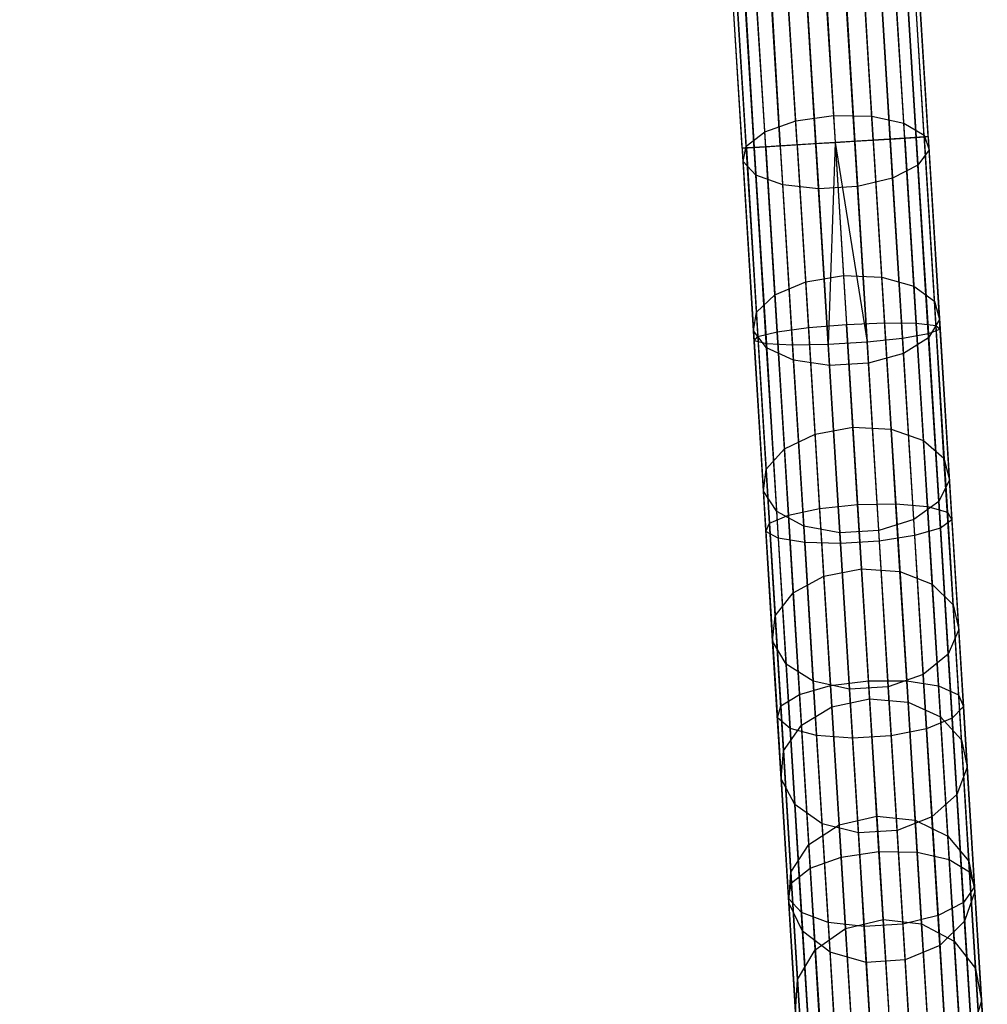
# Model space of a CAD drawing. Extents: x -189 to 189, y -189 to 189.
# Tile 314 of 591: x 2 to 12, y -177 to -167. Entities that reach past the tile are written whole.
import ezdxf

# ---------------------------------------------------------------- set-up
doc = ezdxf.new("R2010")
doc.units = 0
doc.header["$LTSCALE"] = 25.4
doc.layers.get('0').update_dxf_attribs({"linetype": 'CONTINUOUS'})

# ---------------------------------------------------------------- blocks, each defined once
blk = doc.blocks.new('CAMELEON-KENAI-C-12244_STL')
at = {"color": 0}
for p, q in [((10.61, -168.155, -8.522), (2.9, -43.151, -8.522)), ((10.61, -168.155, -8.522), (2.9, -43.151, -8.522)), ((2.9, -43.151, -10.478), (10.809, -168.143, -10.414)), ((2.9, -43.151, -10.478), (10.809, -168.143, -10.414)), ((3.099, -43.139, -8.586), (10.61, -168.155, -8.522)), ((3.099, -43.139, -8.586), (10.61, -168.155, -8.522)), ((10.809, -168.143, -10.414), (3.099, -43.139, -10.414)), ((10.809, -168.143, -10.414), (3.099, -43.139, -10.414)), ((3.279, -43.128, -8.691), (10.989, -168.132, -8.691)), ((3.279, -43.128, -8.691), (10.989, -168.132, -8.691)), ((3.279, -43.128, -8.691), (10.61, -168.155, -8.522)), ((3.279, -43.128, -8.691), (10.61, -168.155, -8.522)), ((11.145, -168.122, -10.169), (3.279, -43.128, -10.309)), ((11.145, -168.122, -10.169), (3.279, -43.128, -10.309)), ((10.809, -168.143, -10.414), (3.279, -43.128, -10.309)), ((10.809, -168.143, -10.414), (3.279, -43.128, -10.309)), ((3.435, -43.118, -8.831), (11.267, -168.115, -9)), ((3.435, -43.118, -8.831), (11.267, -168.115, -9)), ((3.435, -43.118, -8.831), (10.989, -168.132, -8.691)), ((3.435, -43.118, -8.831), (10.989, -168.132, -8.691)), ((11.352, -168.109, -9.809), (3.435, -43.118, -10.169)), ((11.352, -168.109, -9.809), (3.435, -43.118, -10.169)), ((11.145, -168.122, -10.169), (3.435, -43.118, -10.169)), ((11.145, -168.122, -10.169), (3.435, -43.118, -10.169)), ((3.557, -43.111, -9), (11.267, -168.115, -9)), ((3.557, -43.111, -9), (11.267, -168.115, -9)), ((11.352, -168.109, -9.809), (3.557, -43.111, -10)), ((11.352, -168.109, -9.809), (3.557, -43.111, -10)), ((11.267, -168.115, -9), (3.642, -43.105, -9.191)), ((11.267, -168.115, -9), (3.642, -43.105, -9.191)), ((11.395, -168.107, -9.395), (3.642, -43.105, -9.809)), ((11.395, -168.107, -9.395), (3.642, -43.105, -9.809)), ((11.352, -168.109, -9.809), (3.642, -43.105, -9.809)), ((11.352, -168.109, -9.809), (3.642, -43.105, -9.809)), ((11.395, -168.107, -9.395), (3.685, -43.103, -9.395)), ((11.395, -168.107, -9.395), (3.685, -43.103, -9.605)), ((11.267, -168.115, -9), (3.685, -43.103, -9.395)), ((11.267, -168.115, -9), (3.685, -43.103, -9.395)), ((11.395, -168.107, -9.395), (3.685, -43.103, -9.395)), ((11.395, -168.107, -9.395), (3.685, -43.103, -9.605)), ((9.454, -168.227, -9.809), (1.7, -43.225, -9.605)), ((9.454, -168.227, -9.809), (1.7, -43.225, -9.395)), ((9.454, -168.227, -9.809), (1.7, -43.225, -9.605)), ((9.454, -168.227, -9.809), (1.7, -43.225, -9.395)), ((9.41, -168.229, -9.395), (1.7, -43.225, -9.395)), ((9.41, -168.229, -9.395), (1.7, -43.225, -9.395)), ((9.661, -168.214, -10.169), (1.744, -43.222, -9.809)), ((9.661, -168.214, -10.169), (1.744, -43.222, -9.809)), ((9.454, -168.227, -9.809), (1.744, -43.222, -9.809)), ((9.454, -168.227, -9.809), (1.744, -43.222, -9.809)), ((9.41, -168.229, -9.395), (1.744, -43.222, -9.191)), ((9.41, -168.229, -9.395), (1.744, -43.222, -9.191)), ((9.538, -168.221, -9), (1.744, -43.222, -9.191)), ((9.538, -168.221, -9), (1.744, -43.222, -9.191)), ((9.661, -168.214, -10.169), (1.828, -43.217, -10)), ((9.661, -168.214, -10.169), (1.828, -43.217, -10)), ((9.538, -168.221, -9), (1.828, -43.217, -9)), ((9.538, -168.221, -9), (1.828, -43.217, -9)), ((9.997, -168.193, -10.414), (1.951, -43.21, -10.169)), ((9.997, -168.193, -10.414), (1.951, -43.21, -10.169)), ((9.661, -168.214, -10.169), (1.951, -43.21, -10.169)), ((9.661, -168.214, -10.169), (1.951, -43.21, -10.169)), ((1.951, -43.21, -8.831), (9.538, -168.221, -9)), ((1.951, -43.21, -8.831), (9.538, -168.221, -9)), ((9.997, -168.193, -10.414), (2.106, -43.2, -10.309)), ((9.997, -168.193, -10.414), (2.106, -43.2, -10.309)), ((9.816, -168.204, -8.691), (2.106, -43.2, -8.691)), ((2.106, -43.2, -8.691), (9.538, -168.221, -9)), ((2.106, -43.2, -8.691), (9.538, -168.221, -9)), ((9.816, -168.204, -8.691), (2.106, -43.2, -8.691)), ((9.997, -168.193, -10.414), (2.287, -43.189, -10.414)), ((2.287, -43.189, -10.414), (10.403, -168.168, -10.5)), ((9.997, -168.193, -10.414), (2.287, -43.189, -10.414)), ((2.287, -43.189, -8.586), (9.816, -168.204, -8.691)), ((2.287, -43.189, -8.586), (9.816, -168.204, -8.691)), ((2.287, -43.189, -10.414), (10.403, -168.168, -10.5)), ((2.485, -43.177, -8.522), (10.195, -168.181, -8.522)), ((2.485, -43.177, -8.522), (10.195, -168.181, -8.522)), ((2.485, -43.177, -8.522), (9.816, -168.204, -8.691)), ((2.485, -43.177, -8.522), (9.816, -168.204, -8.691)), ((2.485, -43.177, -10.478), (10.403, -168.168, -10.5)), ((2.485, -43.177, -10.478), (10.403, -168.168, -10.5)), ((2.693, -43.164, -8.5), (10.403, -168.168, -8.5)), ((2.693, -43.164, -8.5), (10.403, -168.168, -8.5)), ((2.693, -43.164, -10.5), (10.403, -168.168, -10.5)), ((2.693, -43.164, -10.5), (10.403, -168.168, -10.5)), ((2.693, -43.164, -10.5), (10.809, -168.143, -10.414)), ((2.693, -43.164, -10.5), (10.809, -168.143, -10.414)), ((10.275, -166.098, -157.65), (10.385, -167.88, -156.998)), ((10.275, -166.098, -157.65), (10.385, -167.88, -156.998)), ((10.793, -167.889, -157.078), (10.683, -166.099, -157.733)), ((10.793, -167.889, -157.078), (10.683, -166.099, -157.733)), ((9.981, -167.939, -157.078), (9.871, -166.149, -157.733)), ((9.981, -167.939, -157.078), (9.871, -166.149, -157.733)), ((11.135, -167.963, -157.303), (11.023, -166.15, -157.966)), ((11.135, -167.963, -157.303), (11.023, -166.15, -157.966)), ((9.651, -168.055, -157.303), (9.539, -166.242, -157.966)), ((9.651, -168.055, -157.303), (9.539, -166.242, -157.966)), ((11.351, -168.09, -157.635), (11.237, -166.244, -158.31)), ((11.351, -168.09, -157.635), (11.237, -166.244, -158.31)), ((9.452, -168.207, -157.635), (9.338, -166.361, -158.31)), ((9.452, -168.207, -157.635), (9.338, -166.361, -158.31)), ((11.404, -168.249, -158.015), (11.288, -166.363, -158.705)), ((11.404, -168.249, -158.015), (11.288, -166.363, -158.705)), ((9.419, -168.371, -158.015), (9.303, -166.486, -158.705)), ((9.419, -168.371, -158.015), (9.303, -166.486, -158.705)), ((11.285, -168.41, -158.38), (11.167, -166.488, -159.083)), ((11.285, -168.41, -158.38), (11.167, -166.488, -159.083)), ((9.557, -168.517, -158.38), (9.438, -166.595, -159.083)), ((9.557, -168.517, -158.38), (9.438, -166.595, -159.083)), ((11.015, -168.548, -158.664), (10.895, -166.596, -159.378)), ((11.015, -168.548, -158.664), (10.895, -166.596, -159.378)), ((9.842, -168.62, -158.664), (9.721, -166.669, -159.378)), ((9.842, -168.62, -158.664), (9.721, -166.669, -159.378)), ((10.225, -168.662, -158.82), (10.104, -166.695, -159.54)), ((10.225, -168.662, -158.82), (10.104, -166.695, -159.54)), ((10.64, -168.637, -158.82), (10.519, -166.67, -159.54)), ((10.64, -168.637, -158.82), (10.519, -166.67, -159.54)), ((9.981, -167.939, -157.078), (10.385, -167.88, -156.998)), ((9.981, -167.939, -157.078), (10.385, -167.88, -156.998)), ((10.385, -167.88, -156.998), (10.793, -167.889, -157.078)), ((10.385, -167.88, -156.998), (10.49, -169.588, -156.171)), ((10.385, -167.88, -156.998), (10.793, -167.889, -157.078)), ((10.385, -167.88, -156.998), (10.49, -169.588, -156.171)), ((10.793, -167.889, -157.078), (11.135, -167.963, -157.303)), ((10.899, -169.604, -156.247), (10.793, -167.889, -157.078)), ((10.899, -169.604, -156.247), (10.793, -167.889, -157.078)), ((10.793, -167.889, -157.078), (11.135, -167.963, -157.303)), ((9.651, -168.055, -157.303), (9.981, -167.939, -157.078)), ((9.651, -168.055, -157.303), (9.981, -167.939, -157.078)), ((10.087, -169.654, -156.247), (9.981, -167.939, -157.078)), ((10.087, -169.654, -156.247), (9.981, -167.939, -157.078)), ((11.135, -167.963, -157.303), (11.351, -168.09, -157.635)), ((11.242, -169.701, -156.461), (11.135, -167.963, -157.303)), ((11.242, -169.701, -156.461), (11.135, -167.963, -157.303)), ((11.135, -167.963, -157.303), (11.351, -168.09, -157.635)), ((9.452, -168.207, -157.635), (9.651, -168.055, -157.303)), ((9.452, -168.207, -157.635), (9.651, -168.055, -157.303)), ((9.758, -169.792, -156.461), (9.651, -168.055, -157.303)), ((9.758, -169.792, -156.461), (9.651, -168.055, -157.303)), ((11.267, -168.115, -9), (11.395, -168.107, -9.395)), ((11.267, -168.115, -9), (11.395, -168.107, -9.395)), ((11.351, -168.09, -157.635), (11.404, -168.249, -158.015)), ((11.46, -169.86, -156.777), (11.351, -168.09, -157.635)), ((11.46, -169.86, -156.777), (11.351, -168.09, -157.635)), ((11.351, -168.09, -157.635), (11.404, -168.249, -158.015)), ((11.395, -168.107, -9.395), (11.352, -168.109, -9.809)), ((11.395, -168.107, -9.395), (11.352, -168.109, -9.809)), ((11.395, -168.107, -9.395), (11.522, -170.161, -9.501)), ((11.395, -168.107, -9.395), (11.522, -170.161, -9.501)), ((9.419, -168.371, -158.015), (9.452, -168.207, -157.635)), ((9.419, -168.371, -158.015), (9.452, -168.207, -157.635)), ((9.562, -169.977, -156.777), (9.452, -168.207, -157.635)), ((9.562, -169.977, -156.777), (9.452, -168.207, -157.635)), ((9.538, -168.221, -9), (9.816, -168.204, -8.691)), ((9.538, -168.221, -9), (9.816, -168.204, -8.691)), ((9.997, -168.193, -10.414), (9.661, -168.214, -10.169)), ((9.997, -168.193, -10.414), (9.661, -168.214, -10.169)), ((9.816, -168.204, -8.691), (10.195, -168.181, -8.522)), ((9.816, -168.204, -8.691), (10.195, -168.181, -8.522)), ((9.816, -168.204, -8.691), (9.947, -170.33, -8.8)), ((9.816, -168.204, -8.691), (9.947, -170.33, -8.8)), ((10.403, -168.168, -10.5), (9.997, -168.193, -10.414)), ((10.403, -168.168, -10.5), (9.997, -168.193, -10.414)), ((9.997, -168.193, -10.414), (10.117, -170.143, -10.514)), ((9.997, -168.193, -10.414), (10.117, -170.143, -10.514)), ((10.195, -168.181, -8.522), (10.403, -168.168, -8.5)), ((10.195, -168.181, -8.522), (10.403, -168.168, -8.5)), ((10.195, -168.181, -8.522), (10.327, -170.324, -8.632)), ((10.195, -168.181, -8.522), (10.327, -170.324, -8.632)), ((10.403, -168.168, -8.5), (10.327, -170.324, -8.632)), ((10.403, -168.168, -8.5), (10.327, -170.324, -8.632)), ((10.809, -168.143, -10.414), (10.403, -168.168, -10.5)), ((10.809, -168.143, -10.414), (10.403, -168.168, -10.5)), ((10.403, -168.168, -8.5), (10.61, -168.155, -8.522)), ((10.403, -168.168, -8.5), (10.61, -168.155, -8.522)), ((10.403, -168.168, -8.5), (10.742, -170.298, -8.632)), ((10.403, -168.168, -8.5), (10.742, -170.298, -8.632)), ((10.403, -168.168, -10.5), (10.523, -170.109, -10.6)), ((10.403, -168.168, -10.5), (10.523, -170.109, -10.6)), ((10.61, -168.155, -8.522), (10.989, -168.132, -8.691)), ((10.61, -168.155, -8.522), (10.989, -168.132, -8.691)), ((10.61, -168.155, -8.522), (10.742, -170.298, -8.632)), ((10.61, -168.155, -8.522), (10.742, -170.298, -8.632)), ((11.145, -168.122, -10.169), (10.809, -168.143, -10.414)), ((11.145, -168.122, -10.169), (10.809, -168.143, -10.414)), ((10.809, -168.143, -10.414), (10.929, -170.093, -10.514)), ((10.809, -168.143, -10.414), (10.929, -170.093, -10.514)), ((10.989, -168.132, -8.691), (11.267, -168.115, -9)), ((10.989, -168.132, -8.691), (11.267, -168.115, -9)), ((10.989, -168.132, -8.691), (11.121, -170.258, -8.8)), ((10.989, -168.132, -8.691), (11.121, -170.258, -8.8)), ((11.352, -168.109, -9.809), (11.145, -168.122, -10.169)), ((11.352, -168.109, -9.809), (11.145, -168.122, -10.169)), ((11.145, -168.122, -10.169), (11.266, -170.097, -10.271)), ((11.145, -168.122, -10.169), (11.266, -170.097, -10.271)), ((11.267, -168.115, -9), (11.396, -170.209, -9.108)), ((11.267, -168.115, -9), (11.396, -170.209, -9.108)), ((11.352, -168.109, -9.809), (11.476, -170.121, -9.912)), ((11.352, -168.109, -9.809), (11.476, -170.121, -9.912)), ((9.41, -168.229, -9.395), (9.538, -168.221, -9)), ((9.41, -168.229, -9.395), (9.538, -168.221, -9)), ((9.454, -168.227, -9.809), (9.41, -168.229, -9.395)), ((9.454, -168.227, -9.809), (9.41, -168.229, -9.395)), ((9.41, -168.229, -9.395), (9.537, -170.283, -9.501)), ((9.41, -168.229, -9.395), (9.537, -170.283, -9.501)), ((9.661, -168.214, -10.169), (9.454, -168.227, -9.809)), ((9.661, -168.214, -10.169), (9.454, -168.227, -9.809)), ((9.454, -168.227, -9.809), (9.578, -170.238, -9.912)), ((9.454, -168.227, -9.809), (9.578, -170.238, -9.912)), ((9.538, -168.221, -9), (9.668, -170.316, -9.108)), ((9.538, -168.221, -9), (9.668, -170.316, -9.108)), ((9.661, -168.214, -10.169), (9.783, -170.189, -10.271)), ((9.661, -168.214, -10.169), (9.783, -170.189, -10.271)), ((11.404, -168.249, -158.015), (11.285, -168.41, -158.38)), ((11.404, -168.249, -158.015), (11.285, -168.41, -158.38)), ((11.516, -170.056, -157.14), (11.404, -168.249, -158.015)), ((11.516, -170.056, -157.14), (11.404, -168.249, -158.015)), ((9.557, -168.517, -158.38), (9.419, -168.371, -158.015)), ((9.53, -170.178, -157.14), (9.419, -168.371, -158.015)), ((9.557, -168.517, -158.38), (9.419, -168.371, -158.015)), ((9.53, -170.178, -157.14), (9.419, -168.371, -158.015)), ((11.285, -168.41, -158.38), (11.015, -168.548, -158.664)), ((11.285, -168.41, -158.38), (11.015, -168.548, -158.664)), ((11.399, -170.253, -157.487), (11.285, -168.41, -158.38)), ((11.399, -170.253, -157.487), (11.285, -168.41, -158.38)), ((9.842, -168.62, -158.664), (9.557, -168.517, -158.38)), ((9.67, -170.359, -157.487), (9.557, -168.517, -158.38)), ((9.842, -168.62, -158.664), (9.557, -168.517, -158.38)), ((9.67, -170.359, -157.487), (9.557, -168.517, -158.38)), ((10.225, -168.662, -158.82), (9.842, -168.62, -158.664)), ((9.957, -170.49, -157.758), (9.842, -168.62, -158.664)), ((10.225, -168.662, -158.82), (9.842, -168.62, -158.664)), ((9.957, -170.49, -157.758), (9.842, -168.62, -158.664)), ((11.015, -168.548, -158.664), (10.64, -168.637, -158.82)), ((11.015, -168.548, -158.664), (10.64, -168.637, -158.82)), ((11.13, -170.418, -157.758), (11.015, -168.548, -158.664)), ((11.13, -170.418, -157.758), (11.015, -168.548, -158.664)), ((10.64, -168.637, -158.82), (10.225, -168.662, -158.82)), ((10.64, -168.637, -158.82), (10.225, -168.662, -158.82)), ((10.341, -170.548, -157.907), (10.225, -168.662, -158.82)), ((10.341, -170.548, -157.907), (10.225, -168.662, -158.82)), ((10.756, -170.522, -157.907), (10.64, -168.637, -158.82)), ((10.756, -170.522, -157.907), (10.64, -168.637, -158.82)), ((9.758, -169.792, -156.461), (10.087, -169.654, -156.247)), ((9.758, -169.792, -156.461), (10.087, -169.654, -156.247)), ((10.087, -169.654, -156.247), (10.49, -169.588, -156.171)), ((10.087, -169.654, -156.247), (10.49, -169.588, -156.171)), ((10.187, -171.278, -155.248), (10.087, -169.654, -156.247)), ((10.187, -171.278, -155.248), (10.087, -169.654, -156.247)), ((10.49, -169.588, -156.171), (10.899, -169.604, -156.247)), ((10.49, -169.588, -156.171), (10.59, -171.205, -155.177)), ((10.49, -169.588, -156.171), (10.899, -169.604, -156.247)), ((10.49, -169.588, -156.171), (10.59, -171.205, -155.177)), ((10.899, -169.604, -156.247), (11.242, -169.701, -156.461)), ((10.999, -171.228, -155.248), (10.899, -169.604, -156.247)), ((10.999, -171.228, -155.248), (10.899, -169.604, -156.247)), ((10.899, -169.604, -156.247), (11.242, -169.701, -156.461)), ((11.242, -169.701, -156.461), (11.46, -169.86, -156.777)), ((11.343, -171.346, -155.45), (11.242, -169.701, -156.461)), ((11.343, -171.346, -155.45), (11.242, -169.701, -156.461)), ((11.242, -169.701, -156.461), (11.46, -169.86, -156.777)), ((9.562, -169.977, -156.777), (9.758, -169.792, -156.461)), ((9.562, -169.977, -156.777), (9.758, -169.792, -156.461)), ((9.86, -171.437, -155.45), (9.758, -169.792, -156.461)), ((9.86, -171.437, -155.45), (9.758, -169.792, -156.461)), ((11.46, -169.86, -156.777), (11.516, -170.056, -157.14)), ((11.563, -171.536, -155.747), (11.46, -169.86, -156.777)), ((11.563, -171.536, -155.747), (11.46, -169.86, -156.777)), ((11.46, -169.86, -156.777), (11.516, -170.056, -157.14)), ((9.53, -170.178, -157.14), (9.562, -169.977, -156.777)), ((9.53, -170.178, -157.14), (9.562, -169.977, -156.777)), ((9.665, -171.653, -155.747), (9.562, -169.977, -156.777)), ((9.665, -171.653, -155.747), (9.562, -169.977, -156.777)), ((10.523, -170.109, -10.6), (10.929, -170.093, -10.514)), ((10.523, -170.109, -10.6), (10.929, -170.093, -10.514)), ((10.929, -170.093, -10.514), (11.048, -172.022, -10.814)), ((10.929, -170.093, -10.514), (11.048, -172.022, -10.814)), ((10.929, -170.093, -10.514), (11.266, -170.097, -10.271)), ((10.929, -170.093, -10.514), (11.266, -170.097, -10.271)), ((11.266, -170.097, -10.271), (11.387, -172.051, -10.574)), ((11.266, -170.097, -10.271), (11.387, -172.051, -10.574)), ((11.266, -170.097, -10.271), (11.476, -170.121, -9.912)), ((11.266, -170.097, -10.271), (11.476, -170.121, -9.912)), ((11.516, -170.056, -157.14), (11.399, -170.253, -157.487)), ((11.516, -170.056, -157.14), (11.399, -170.253, -157.487)), ((11.621, -171.766, -156.089), (11.516, -170.056, -157.14)), ((11.621, -171.766, -156.089), (11.516, -170.056, -157.14)), ((9.67, -170.359, -157.487), (9.53, -170.178, -157.14)), ((9.636, -171.889, -156.089), (9.53, -170.178, -157.14)), ((9.67, -170.359, -157.487), (9.53, -170.178, -157.14)), ((9.636, -171.889, -156.089), (9.53, -170.178, -157.14)), ((9.578, -170.238, -9.912), (9.783, -170.189, -10.271)), ((9.578, -170.238, -9.912), (9.783, -170.189, -10.271)), ((9.783, -170.189, -10.271), (10.117, -170.143, -10.514)), ((9.783, -170.189, -10.271), (10.117, -170.143, -10.514)), ((9.783, -170.189, -10.271), (9.903, -172.143, -10.574)), ((9.783, -170.189, -10.271), (9.903, -172.143, -10.574)), ((10.117, -170.143, -10.514), (10.523, -170.109, -10.6)), ((10.117, -170.143, -10.514), (10.523, -170.109, -10.6)), ((10.117, -170.143, -10.514), (10.236, -172.073, -10.814)), ((10.117, -170.143, -10.514), (10.236, -172.073, -10.814)), ((10.641, -172.03, -10.898), (10.523, -170.109, -10.6)), ((10.641, -172.03, -10.898), (10.523, -170.109, -10.6)), ((11.522, -170.161, -9.501), (11.396, -170.209, -9.108)), ((11.522, -170.161, -9.501), (11.396, -170.209, -9.108)), ((11.476, -170.121, -9.912), (11.599, -172.112, -10.222)), ((11.476, -170.121, -9.912), (11.599, -172.112, -10.222)), ((11.476, -170.121, -9.912), (11.522, -170.161, -9.501)), ((11.476, -170.121, -9.912), (11.522, -170.161, -9.501)), ((11.522, -170.161, -9.501), (11.647, -172.193, -9.817)), ((11.522, -170.161, -9.501), (11.647, -172.193, -9.817)), ((9.537, -170.283, -9.501), (9.578, -170.238, -9.912)), ((9.537, -170.283, -9.501), (9.578, -170.238, -9.912)), ((9.668, -170.316, -9.108), (9.537, -170.283, -9.501)), ((9.537, -170.283, -9.501), (9.662, -172.316, -9.817)), ((9.537, -170.283, -9.501), (9.662, -172.316, -9.817)), ((9.668, -170.316, -9.108), (9.537, -170.283, -9.501)), ((9.578, -170.238, -9.912), (9.7, -172.229, -10.222)), ((9.578, -170.238, -9.912), (9.7, -172.229, -10.222)), ((10.742, -170.298, -8.632), (10.327, -170.324, -8.632)), ((10.742, -170.298, -8.632), (10.327, -170.324, -8.632)), ((11.121, -170.258, -8.8), (10.742, -170.298, -8.632)), ((11.121, -170.258, -8.8), (10.742, -170.298, -8.632)), ((10.742, -170.298, -8.632), (10.873, -172.419, -8.961)), ((10.742, -170.298, -8.632), (10.873, -172.419, -8.961)), ((11.396, -170.209, -9.108), (11.121, -170.258, -8.8)), ((11.396, -170.209, -9.108), (11.121, -170.258, -8.8)), ((11.121, -170.258, -8.8), (11.25, -172.361, -9.127)), ((11.121, -170.258, -8.8), (11.25, -172.361, -9.127)), ((11.399, -170.253, -157.487), (11.13, -170.418, -157.758)), ((11.399, -170.253, -157.487), (11.13, -170.418, -157.758)), ((11.396, -170.209, -9.108), (11.524, -172.281, -9.43)), ((11.396, -170.209, -9.108), (11.524, -172.281, -9.43)), ((11.507, -171.997, -156.415), (11.399, -170.253, -157.487)), ((11.507, -171.997, -156.415), (11.399, -170.253, -157.487)), ((9.947, -170.33, -8.8), (9.668, -170.316, -9.108)), ((9.668, -170.316, -9.108), (9.795, -172.388, -9.43)), ((9.668, -170.316, -9.108), (9.795, -172.388, -9.43)), ((9.947, -170.33, -8.8), (9.668, -170.316, -9.108)), ((9.957, -170.49, -157.758), (9.67, -170.359, -157.487)), ((9.778, -172.104, -156.415), (9.67, -170.359, -157.487)), ((9.957, -170.49, -157.758), (9.67, -170.359, -157.487)), ((9.778, -172.104, -156.415), (9.67, -170.359, -157.487)), ((10.327, -170.324, -8.632), (9.947, -170.33, -8.8)), ((10.327, -170.324, -8.632), (9.947, -170.33, -8.8)), ((9.947, -170.33, -8.8), (10.077, -172.434, -9.127)), ((9.947, -170.33, -8.8), (10.077, -172.434, -9.127)), ((10.327, -170.324, -8.632), (10.458, -172.445, -8.961)), ((10.327, -170.324, -8.632), (10.458, -172.445, -8.961)), ((11.13, -170.418, -157.758), (10.756, -170.522, -157.907)), ((11.13, -170.418, -157.758), (10.756, -170.522, -157.907)), ((11.24, -172.189, -156.67), (11.13, -170.418, -157.758)), ((11.24, -172.189, -156.67), (11.13, -170.418, -157.758)), ((10.341, -170.548, -157.907), (9.957, -170.49, -157.758)), ((10.066, -172.261, -156.67), (9.957, -170.49, -157.758)), ((10.341, -170.548, -157.907), (9.957, -170.49, -157.758)), ((10.066, -172.261, -156.67), (9.957, -170.49, -157.758)), ((10.756, -170.522, -157.907), (10.341, -170.548, -157.907)), ((10.756, -170.522, -157.907), (10.341, -170.548, -157.907)), ((10.866, -172.307, -156.809), (10.756, -170.522, -157.907)), ((10.866, -172.307, -156.809), (10.756, -170.522, -157.907)), ((10.451, -172.333, -156.809), (10.341, -170.548, -157.907)), ((10.451, -172.333, -156.809), (10.341, -170.548, -157.907)), ((10.187, -171.278, -155.248), (10.59, -171.205, -155.177)), ((10.187, -171.278, -155.248), (10.59, -171.205, -155.177)), ((10.59, -171.205, -155.177), (10.999, -171.228, -155.248)), ((10.59, -171.205, -155.177), (10.683, -172.714, -154.026)), ((10.59, -171.205, -155.177), (10.999, -171.228, -155.248)), ((10.59, -171.205, -155.177), (10.683, -172.714, -154.026)), ((10.999, -171.228, -155.248), (11.343, -171.346, -155.45)), ((11.093, -172.745, -154.092), (10.999, -171.228, -155.248)), ((11.093, -172.745, -154.092), (10.999, -171.228, -155.248)), ((10.999, -171.228, -155.248), (11.343, -171.346, -155.45)), ((9.86, -171.437, -155.45), (10.187, -171.278, -155.248)), ((9.86, -171.437, -155.45), (10.187, -171.278, -155.248)), ((10.281, -172.795, -154.092), (10.187, -171.278, -155.248)), ((10.281, -172.795, -154.092), (10.187, -171.278, -155.248)), ((11.343, -171.346, -155.45), (11.563, -171.536, -155.747)), ((11.438, -172.881, -154.279), (11.343, -171.346, -155.45)), ((11.438, -172.881, -154.279), (11.343, -171.346, -155.45)), ((11.343, -171.346, -155.45), (11.563, -171.536, -155.747)), ((9.665, -171.653, -155.747), (9.86, -171.437, -155.45)), ((9.665, -171.653, -155.747), (9.86, -171.437, -155.45)), ((9.955, -172.973, -154.279), (9.86, -171.437, -155.45)), ((9.955, -172.973, -154.279), (9.86, -171.437, -155.45)), ((11.563, -171.536, -155.747), (11.621, -171.766, -156.089)), ((11.66, -173.1, -154.555), (11.563, -171.536, -155.747)), ((11.66, -173.1, -154.555), (11.563, -171.536, -155.747)), ((11.563, -171.536, -155.747), (11.621, -171.766, -156.089)), ((9.636, -171.889, -156.089), (9.665, -171.653, -155.747)), ((9.636, -171.889, -156.089), (9.665, -171.653, -155.747)), ((9.761, -173.217, -154.555), (9.665, -171.653, -155.747)), ((9.761, -173.217, -154.555), (9.665, -171.653, -155.747)), ((11.621, -171.766, -156.089), (11.507, -171.997, -156.415)), ((11.621, -171.766, -156.089), (11.507, -171.997, -156.415)), ((11.72, -173.364, -154.871), (11.621, -171.766, -156.089)), ((11.72, -173.364, -154.871), (11.621, -171.766, -156.089)), ((9.778, -172.104, -156.415), (9.636, -171.889, -156.089)), ((9.734, -173.486, -154.871), (9.636, -171.889, -156.089)), ((9.778, -172.104, -156.415), (9.636, -171.889, -156.089)), ((9.734, -173.486, -154.871), (9.636, -171.889, -156.089)), ((9.903, -172.143, -10.574), (10.236, -172.073, -10.814)), ((9.903, -172.143, -10.574), (10.236, -172.073, -10.814)), ((10.236, -172.073, -10.814), (10.641, -172.03, -10.898)), ((10.236, -172.073, -10.814), (10.641, -172.03, -10.898)), ((10.236, -172.073, -10.814), (10.353, -173.961, -11.309)), ((10.236, -172.073, -10.814), (10.353, -173.961, -11.309)), ((10.641, -172.03, -10.898), (11.048, -172.022, -10.814)), ((10.641, -172.03, -10.898), (11.048, -172.022, -10.814)), ((10.757, -173.91, -11.392), (10.641, -172.03, -10.898)), ((10.757, -173.91, -11.392), (10.641, -172.03, -10.898)), ((11.048, -172.022, -10.814), (11.165, -173.911, -11.309)), ((11.048, -172.022, -10.814), (11.165, -173.911, -11.309)), ((11.048, -172.022, -10.814), (11.387, -172.051, -10.574)), ((11.048, -172.022, -10.814), (11.387, -172.051, -10.574)), ((11.507, -171.997, -156.415), (11.24, -172.189, -156.67)), ((11.507, -171.997, -156.415), (11.24, -172.189, -156.67)), ((11.387, -172.051, -10.574), (11.505, -173.964, -11.077)), ((11.387, -172.051, -10.574), (11.505, -173.964, -11.077)), ((11.387, -172.051, -10.574), (11.599, -172.112, -10.222)), ((11.387, -172.051, -10.574), (11.599, -172.112, -10.222)), ((11.607, -173.626, -155.173), (11.507, -171.997, -156.415)), ((11.607, -173.626, -155.173), (11.507, -171.997, -156.415)), ((9.7, -172.229, -10.222), (9.903, -172.143, -10.574)), ((9.7, -172.229, -10.222), (9.903, -172.143, -10.574)), ((10.066, -172.261, -156.67), (9.778, -172.104, -156.415)), ((9.878, -173.733, -155.173), (9.778, -172.104, -156.415)), ((10.066, -172.261, -156.67), (9.778, -172.104, -156.415)), ((9.878, -173.733, -155.173), (9.778, -172.104, -156.415)), ((9.903, -172.143, -10.574), (10.021, -174.056, -11.077)), ((9.903, -172.143, -10.574), (10.021, -174.056, -11.077)), ((11.24, -172.189, -156.67), (10.866, -172.307, -156.809)), ((11.24, -172.189, -156.67), (10.866, -172.307, -156.809)), ((11.342, -173.842, -155.409), (11.24, -172.189, -156.67)), ((11.342, -173.842, -155.409), (11.24, -172.189, -156.67)), ((11.647, -172.193, -9.817), (11.524, -172.281, -9.43)), ((11.647, -172.193, -9.817), (11.524, -172.281, -9.43)), ((11.599, -172.112, -10.222), (11.719, -174.06, -10.733)), ((11.599, -172.112, -10.222), (11.719, -174.06, -10.733)), ((11.599, -172.112, -10.222), (11.647, -172.193, -9.817)), ((11.599, -172.112, -10.222), (11.647, -172.193, -9.817)), ((11.647, -172.193, -9.817), (11.77, -174.183, -10.339)), ((11.647, -172.193, -9.817), (11.77, -174.183, -10.339)), ((9.662, -172.316, -9.817), (9.7, -172.229, -10.222)), ((9.662, -172.316, -9.817), (9.7, -172.229, -10.222)), ((9.7, -172.229, -10.222), (9.821, -174.177, -10.733)), ((9.7, -172.229, -10.222), (9.821, -174.177, -10.733)), ((10.451, -172.333, -156.809), (10.066, -172.261, -156.67)), ((10.168, -173.914, -155.409), (10.066, -172.261, -156.67)), ((10.451, -172.333, -156.809), (10.066, -172.261, -156.67)), ((10.168, -173.914, -155.409), (10.066, -172.261, -156.67)), ((10.866, -172.307, -156.809), (10.451, -172.333, -156.809)), ((10.866, -172.307, -156.809), (10.451, -172.333, -156.809)), ((10.969, -173.974, -155.539), (10.866, -172.307, -156.809)), ((10.969, -173.974, -155.539), (10.866, -172.307, -156.809)), ((11.524, -172.281, -9.43), (11.25, -172.361, -9.127)), ((11.524, -172.281, -9.43), (11.25, -172.361, -9.127)), ((11.524, -172.281, -9.43), (11.649, -174.31, -9.962)), ((11.524, -172.281, -9.43), (11.649, -174.31, -9.962)), ((9.795, -172.388, -9.43), (9.662, -172.316, -9.817)), ((9.662, -172.316, -9.817), (9.785, -174.305, -10.339)), ((9.662, -172.316, -9.817), (9.785, -174.305, -10.339)), ((9.795, -172.388, -9.43), (9.662, -172.316, -9.817)), ((10.077, -172.434, -9.127), (9.795, -172.388, -9.43)), ((9.795, -172.388, -9.43), (9.921, -174.417, -9.962)), ((9.795, -172.388, -9.43), (9.921, -174.417, -9.962)), ((10.077, -172.434, -9.127), (9.795, -172.388, -9.43)), ((10.554, -174, -155.539), (10.451, -172.333, -156.809)), ((10.554, -174, -155.539), (10.451, -172.333, -156.809)), ((11.25, -172.361, -9.127), (10.873, -172.419, -8.961)), ((11.25, -172.361, -9.127), (10.873, -172.419, -8.961)), ((11.25, -172.361, -9.127), (11.377, -174.421, -9.668)), ((11.25, -172.361, -9.127), (11.377, -174.421, -9.668)), ((10.458, -172.445, -8.961), (10.077, -172.434, -9.127)), ((10.077, -172.434, -9.127), (10.204, -174.493, -9.668)), ((10.077, -172.434, -9.127), (10.204, -174.493, -9.668)), ((10.458, -172.445, -8.961), (10.077, -172.434, -9.127)), ((10.873, -172.419, -8.961), (10.458, -172.445, -8.961)), ((10.873, -172.419, -8.961), (10.458, -172.445, -8.961)), ((10.458, -172.445, -8.961), (10.586, -174.521, -9.507)), ((10.458, -172.445, -8.961), (10.586, -174.521, -9.507)), ((10.873, -172.419, -8.961), (11.001, -174.495, -9.507)), ((10.873, -172.419, -8.961), (11.001, -174.495, -9.507)), ((10.281, -172.795, -154.092), (10.683, -172.714, -154.026)), ((10.281, -172.795, -154.092), (10.683, -172.714, -154.026)), ((10.683, -172.714, -154.026), (11.093, -172.745, -154.092)), ((10.683, -172.714, -154.026), (10.769, -174.102, -152.73)), ((10.683, -172.714, -154.026), (11.093, -172.745, -154.092)), ((10.683, -172.714, -154.026), (10.769, -174.102, -152.73)), ((9.955, -172.973, -154.279), (10.281, -172.795, -154.092)), ((9.955, -172.973, -154.279), (10.281, -172.795, -154.092)), ((10.367, -174.188, -152.79), (10.281, -172.795, -154.092)), ((10.367, -174.188, -152.79), (10.281, -172.795, -154.092)), ((11.093, -172.745, -154.092), (11.438, -172.881, -154.279)), ((11.179, -174.138, -152.79), (11.093, -172.745, -154.092)), ((11.179, -174.138, -152.79), (11.093, -172.745, -154.092)), ((11.093, -172.745, -154.092), (11.438, -172.881, -154.279)), ((11.438, -172.881, -154.279), (11.66, -173.1, -154.555)), ((11.525, -174.293, -152.961), (11.438, -172.881, -154.279)), ((11.525, -174.293, -152.961), (11.438, -172.881, -154.279)), ((11.438, -172.881, -154.279), (11.66, -173.1, -154.555)), ((9.761, -173.217, -154.555), (9.955, -172.973, -154.279)), ((9.761, -173.217, -154.555), (9.955, -172.973, -154.279)), ((10.042, -174.384, -152.961), (9.955, -172.973, -154.279)), ((10.042, -174.384, -152.961), (9.955, -172.973, -154.279)), ((11.66, -173.1, -154.555), (11.72, -173.364, -154.871)), ((11.749, -174.538, -153.211), (11.66, -173.1, -154.555)), ((11.749, -174.538, -153.211), (11.66, -173.1, -154.555)), ((11.66, -173.1, -154.555), (11.72, -173.364, -154.871)), ((9.734, -173.486, -154.871), (9.761, -173.217, -154.555)), ((9.734, -173.486, -154.871), (9.761, -173.217, -154.555)), ((9.85, -174.655, -153.211), (9.761, -173.217, -154.555)), ((9.85, -174.655, -153.211), (9.761, -173.217, -154.555)), ((11.72, -173.364, -154.871), (11.607, -173.626, -155.173)), ((11.72, -173.364, -154.871), (11.607, -173.626, -155.173)), ((11.81, -174.832, -153.499), (11.72, -173.364, -154.871)), ((11.81, -174.832, -153.499), (11.72, -173.364, -154.871)), ((9.878, -173.733, -155.173), (9.734, -173.486, -154.871)), ((9.825, -174.954, -153.499), (9.734, -173.486, -154.871)), ((9.878, -173.733, -155.173), (9.734, -173.486, -154.871)), ((9.825, -174.954, -153.499), (9.734, -173.486, -154.871)), ((11.607, -173.626, -155.173), (11.342, -173.842, -155.409)), ((11.607, -173.626, -155.173), (11.342, -173.842, -155.409)), ((11.699, -175.123, -153.775), (11.607, -173.626, -155.173)), ((11.699, -175.123, -153.775), (11.607, -173.626, -155.173)), ((10.168, -173.914, -155.409), (9.878, -173.733, -155.173)), ((9.971, -175.229, -153.775), (9.878, -173.733, -155.173)), ((10.168, -173.914, -155.409), (9.878, -173.733, -155.173)), ((9.971, -175.229, -153.775), (9.878, -173.733, -155.173)), ((11.342, -173.842, -155.409), (10.969, -173.974, -155.539)), ((11.342, -173.842, -155.409), (10.969, -173.974, -155.539)), ((11.435, -175.361, -153.99), (11.342, -173.842, -155.409)), ((11.435, -175.361, -153.99), (11.342, -173.842, -155.409)), ((10.021, -174.056, -11.077), (10.353, -173.961, -11.309)), ((10.021, -174.056, -11.077), (10.353, -173.961, -11.309)), ((10.554, -174, -155.539), (10.168, -173.914, -155.409)), ((10.262, -175.434, -153.99), (10.168, -173.914, -155.409)), ((10.554, -174, -155.539), (10.168, -173.914, -155.409)), ((10.262, -175.434, -153.99), (10.168, -173.914, -155.409)), ((10.353, -173.961, -11.309), (10.757, -173.91, -11.392)), ((10.353, -173.961, -11.309), (10.757, -173.91, -11.392)), ((10.353, -173.961, -11.309), (10.465, -175.789, -11.997)), ((10.353, -173.961, -11.309), (10.465, -175.789, -11.997)), ((10.969, -173.974, -155.539), (10.554, -174, -155.539)), ((10.969, -173.974, -155.539), (10.554, -174, -155.539)), ((10.869, -175.73, -12.076), (10.757, -173.91, -11.392)), ((10.757, -173.91, -11.392), (11.165, -173.911, -11.309)), ((10.869, -175.73, -12.076), (10.757, -173.91, -11.392)), ((10.757, -173.91, -11.392), (11.165, -173.911, -11.309)), ((11.064, -175.506, -154.108), (10.969, -173.974, -155.539)), ((11.064, -175.506, -154.108), (10.969, -173.974, -155.539)), ((11.165, -173.911, -11.309), (11.277, -175.739, -11.997)), ((11.165, -173.911, -11.309), (11.277, -175.739, -11.997)), ((11.165, -173.911, -11.309), (11.505, -173.964, -11.077)), ((11.165, -173.911, -11.309), (11.505, -173.964, -11.077)), ((11.505, -173.964, -11.077), (11.619, -175.816, -11.772)), ((11.505, -173.964, -11.077), (11.619, -175.816, -11.772)), ((11.505, -173.964, -11.077), (11.719, -174.06, -10.733)), ((11.505, -173.964, -11.077), (11.719, -174.06, -10.733)), ((9.821, -174.177, -10.733), (10.021, -174.056, -11.077)), ((9.821, -174.177, -10.733), (10.021, -174.056, -11.077)), ((10.021, -174.056, -11.077), (10.136, -175.907, -11.772)), ((10.021, -174.056, -11.077), (10.136, -175.907, -11.772)), ((10.649, -175.531, -154.108), (10.554, -174, -155.539)), ((10.649, -175.531, -154.108), (10.554, -174, -155.539)), ((11.719, -174.06, -10.733), (11.835, -175.946, -11.442)), ((11.719, -174.06, -10.733), (11.835, -175.946, -11.442)), ((11.719, -174.06, -10.733), (11.77, -174.183, -10.339)), ((11.719, -174.06, -10.733), (11.77, -174.183, -10.339)), ((9.785, -174.305, -10.339), (9.821, -174.177, -10.733)), ((9.785, -174.305, -10.339), (9.821, -174.177, -10.733)), ((9.821, -174.177, -10.733), (9.937, -176.063, -11.442)), ((9.821, -174.177, -10.733), (9.937, -176.063, -11.442)), ((10.042, -174.384, -152.961), (10.367, -174.188, -152.79)), ((10.042, -174.384, -152.961), (10.367, -174.188, -152.79)), ((10.367, -174.188, -152.79), (10.769, -174.102, -152.73)), ((10.367, -174.188, -152.79), (10.769, -174.102, -152.73)), ((10.444, -175.445, -151.356), (10.367, -174.188, -152.79)), ((10.444, -175.445, -151.356), (10.367, -174.188, -152.79)), ((10.769, -174.102, -152.73), (11.179, -174.138, -152.79)), ((10.769, -174.102, -152.73), (10.846, -175.353, -151.302)), ((10.769, -174.102, -152.73), (11.179, -174.138, -152.79)), ((10.769, -174.102, -152.73), (10.846, -175.353, -151.302)), ((11.179, -174.138, -152.79), (11.525, -174.293, -152.961)), ((11.256, -175.395, -151.356), (11.179, -174.138, -152.79)), ((11.256, -175.395, -151.356), (11.179, -174.138, -152.79)), ((11.179, -174.138, -152.79), (11.525, -174.293, -152.961)), ((11.77, -174.183, -10.339), (11.649, -174.31, -9.962)), ((11.77, -174.183, -10.339), (11.649, -174.31, -9.962)), ((11.77, -174.183, -10.339), (11.889, -176.108, -11.063)), ((11.77, -174.183, -10.339), (11.889, -176.108, -11.063)), ((11.525, -174.293, -152.961), (11.749, -174.538, -153.211)), ((11.604, -175.566, -151.507), (11.525, -174.293, -152.961)), ((11.604, -175.566, -151.507), (11.525, -174.293, -152.961)), ((11.525, -174.293, -152.961), (11.749, -174.538, -153.211)), ((9.921, -174.417, -9.962), (9.785, -174.305, -10.339)), ((9.785, -174.305, -10.339), (9.904, -176.231, -11.063)), ((9.785, -174.305, -10.339), (9.904, -176.231, -11.063)), ((9.921, -174.417, -9.962), (9.785, -174.305, -10.339)), ((9.85, -174.655, -153.211), (10.042, -174.384, -152.961)), ((9.85, -174.655, -153.211), (10.042, -174.384, -152.961)), ((10.12, -175.657, -151.507), (10.042, -174.384, -152.961)), ((10.12, -175.657, -151.507), (10.042, -174.384, -152.961)), ((11.649, -174.31, -9.962), (11.377, -174.421, -9.668)), ((11.649, -174.31, -9.962), (11.377, -174.421, -9.668)), ((11.649, -174.31, -9.962), (11.77, -176.274, -10.7)), ((11.649, -174.31, -9.962), (11.77, -176.274, -10.7)), ((10.204, -174.493, -9.668), (9.921, -174.417, -9.962)), ((9.921, -174.417, -9.962), (10.042, -176.38, -10.7)), ((9.921, -174.417, -9.962), (10.042, -176.38, -10.7)), ((10.204, -174.493, -9.668), (9.921, -174.417, -9.962)), ((10.586, -174.521, -9.507), (10.204, -174.493, -9.668)), ((10.204, -174.493, -9.668), (10.327, -176.486, -10.417)), ((10.204, -174.493, -9.668), (10.327, -176.486, -10.417)), ((10.586, -174.521, -9.507), (10.204, -174.493, -9.668)), ((11.001, -174.495, -9.507), (10.586, -174.521, -9.507)), ((11.001, -174.495, -9.507), (10.586, -174.521, -9.507)), ((11.377, -174.421, -9.668), (11.001, -174.495, -9.507)), ((11.377, -174.421, -9.668), (11.001, -174.495, -9.507)), ((11.001, -174.495, -9.507), (11.125, -176.504, -10.262)), ((11.001, -174.495, -9.507), (11.125, -176.504, -10.262)), ((11.377, -174.421, -9.668), (11.5, -176.414, -10.417)), ((11.377, -174.421, -9.668), (11.5, -176.414, -10.417)), ((10.586, -174.521, -9.507), (10.71, -176.53, -10.262)), ((10.586, -174.521, -9.507), (10.71, -176.53, -10.262)), ((11.749, -174.538, -153.211), (11.81, -174.832, -153.499)), ((11.829, -175.835, -151.731), (11.749, -174.538, -153.211)), ((11.829, -175.835, -151.731), (11.749, -174.538, -153.211)), ((11.749, -174.538, -153.211), (11.81, -174.832, -153.499)), ((9.825, -174.954, -153.499), (9.85, -174.655, -153.211)), ((9.825, -174.954, -153.499), (9.85, -174.655, -153.211)), ((9.93, -175.952, -151.731), (9.85, -174.655, -153.211)), ((9.93, -175.952, -151.731), (9.85, -174.655, -153.211)), ((11.81, -174.832, -153.499), (11.699, -175.123, -153.775)), ((11.81, -174.832, -153.499), (11.699, -175.123, -153.775)), ((11.892, -176.155, -151.988), (11.81, -174.832, -153.499)), ((11.892, -176.155, -151.988), (11.81, -174.832, -153.499)), ((9.971, -175.229, -153.775), (9.825, -174.954, -153.499)), ((9.907, -176.278, -151.988), (9.825, -174.954, -153.499)), ((9.971, -175.229, -153.775), (9.825, -174.954, -153.499)), ((9.907, -176.278, -151.988), (9.825, -174.954, -153.499)), ((11.699, -175.123, -153.775), (11.435, -175.361, -153.99)), ((11.699, -175.123, -153.775), (11.435, -175.361, -153.99)), ((11.783, -176.473, -152.234), (11.699, -175.123, -153.775)), ((11.783, -176.473, -152.234), (11.699, -175.123, -153.775)), ((10.262, -175.434, -153.99), (9.971, -175.229, -153.775)), ((10.054, -176.579, -152.234), (9.971, -175.229, -153.775)), ((10.262, -175.434, -153.99), (9.971, -175.229, -153.775)), ((10.054, -176.579, -152.234), (9.971, -175.229, -153.775)), ((10.444, -175.445, -151.356), (10.846, -175.353, -151.302)), ((10.444, -175.445, -151.356), (10.846, -175.353, -151.302)), ((10.846, -175.353, -151.302), (11.256, -175.395, -151.356)), ((10.846, -175.353, -151.302), (10.914, -176.455, -149.755)), ((10.846, -175.353, -151.302), (11.256, -175.395, -151.356)), ((10.846, -175.353, -151.302), (10.914, -176.455, -149.755)), ((10.12, -175.657, -151.507), (10.444, -175.445, -151.356)), ((10.12, -175.657, -151.507), (10.444, -175.445, -151.356)), ((10.649, -175.531, -154.108), (10.262, -175.434, -153.99)), ((10.347, -176.804, -152.425), (10.262, -175.434, -153.99)), ((10.649, -175.531, -154.108), (10.262, -175.434, -153.99)), ((10.347, -176.804, -152.425), (10.262, -175.434, -153.99)), ((10.512, -176.553, -149.802), (10.444, -175.445, -151.356)), ((10.512, -176.553, -149.802), (10.444, -175.445, -151.356)), ((11.435, -175.361, -153.99), (11.064, -175.506, -154.108)), ((11.435, -175.361, -153.99), (11.064, -175.506, -154.108)), ((11.256, -175.395, -151.356), (11.604, -175.566, -151.507)), ((11.324, -176.503, -149.802), (11.256, -175.395, -151.356)), ((11.324, -176.503, -149.802), (11.256, -175.395, -151.356)), ((11.256, -175.395, -151.356), (11.604, -175.566, -151.507)), ((11.52, -176.731, -152.425), (11.435, -175.361, -153.99)), ((11.52, -176.731, -152.425), (11.435, -175.361, -153.99)), ((11.064, -175.506, -154.108), (10.649, -175.531, -154.108)), ((11.064, -175.506, -154.108), (10.649, -175.531, -154.108)), ((10.734, -176.913, -152.531), (10.649, -175.531, -154.108)), ((10.734, -176.913, -152.531), (10.649, -175.531, -154.108)), ((11.149, -176.887, -152.531), (11.064, -175.506, -154.108)), ((11.149, -176.887, -152.531), (11.064, -175.506, -154.108)), ((9.93, -175.952, -151.731), (10.12, -175.657, -151.507)), ((9.93, -175.952, -151.731), (10.12, -175.657, -151.507)), ((10.189, -176.779, -149.934), (10.12, -175.657, -151.507)), ((10.189, -176.779, -149.934), (10.12, -175.657, -151.507)), ((11.604, -175.566, -151.507), (11.829, -175.835, -151.731)), ((11.673, -176.687, -149.934), (11.604, -175.566, -151.507)), ((11.673, -176.687, -149.934), (11.604, -175.566, -151.507)), ((11.604, -175.566, -151.507), (11.829, -175.835, -151.731)), ((10.465, -175.789, -11.997), (10.869, -175.73, -12.076)), ((10.465, -175.789, -11.997), (10.869, -175.73, -12.076)), ((10.977, -177.47, -12.943), (10.869, -175.73, -12.076)), ((10.869, -175.73, -12.076), (11.277, -175.739, -11.997)), ((10.977, -177.47, -12.943), (10.869, -175.73, -12.076)), ((10.869, -175.73, -12.076), (11.277, -175.739, -11.997)), ((11.277, -175.739, -11.997), (11.385, -177.488, -12.868)), ((11.277, -175.739, -11.997), (11.385, -177.488, -12.868)), ((11.277, -175.739, -11.997), (11.619, -175.816, -11.772)), ((11.277, -175.739, -11.997), (11.619, -175.816, -11.772)), ((10.136, -175.907, -11.772), (10.465, -175.789, -11.997)), ((10.136, -175.907, -11.772), (10.465, -175.789, -11.997)), ((10.465, -175.789, -11.997), (10.573, -177.538, -12.868)), ((10.465, -175.789, -11.997), (10.573, -177.538, -12.868)), ((11.619, -175.816, -11.772), (11.728, -177.587, -12.655)), ((11.619, -175.816, -11.772), (11.728, -177.587, -12.655)), ((11.619, -175.816, -11.772), (11.835, -175.946, -11.442)), ((11.619, -175.816, -11.772), (11.835, -175.946, -11.442)), ((11.829, -175.835, -151.731), (11.892, -176.155, -151.988)), ((11.899, -176.977, -150.128), (11.829, -175.835, -151.731)), ((11.899, -176.977, -150.128), (11.829, -175.835, -151.731)), ((11.829, -175.835, -151.731), (11.892, -176.155, -151.988)), ((9.907, -176.278, -151.988), (9.93, -175.952, -151.731)), ((9.907, -176.278, -151.988), (9.93, -175.952, -151.731)), ((10, -177.094, -150.128), (9.93, -175.952, -151.731)), ((10, -177.094, -150.128), (9.93, -175.952, -151.731)), ((9.937, -176.063, -11.442), (10.136, -175.907, -11.772)), ((9.937, -176.063, -11.442), (10.136, -175.907, -11.772)), ((10.136, -175.907, -11.772), (10.245, -177.678, -12.655)), ((10.136, -175.907, -11.772), (10.245, -177.678, -12.655)), ((11.835, -175.946, -11.442), (11.947, -177.75, -12.341)), ((11.835, -175.946, -11.442), (11.947, -177.75, -12.341)), ((11.835, -175.946, -11.442), (11.889, -176.108, -11.063)), ((11.835, -175.946, -11.442), (11.889, -176.108, -11.063)), ((9.904, -176.231, -11.063), (9.937, -176.063, -11.442)), ((9.904, -176.231, -11.063), (9.937, -176.063, -11.442)), ((9.937, -176.063, -11.442), (10.048, -177.867, -12.341)), ((9.937, -176.063, -11.442), (10.048, -177.867, -12.341)), ((11.889, -176.108, -11.063), (11.77, -176.274, -10.7)), ((11.889, -176.108, -11.063), (11.77, -176.274, -10.7)), ((11.892, -176.155, -151.988), (11.783, -176.473, -152.234)), ((11.892, -176.155, -151.988), (11.783, -176.473, -152.234)), ((11.889, -176.108, -11.063), (12.003, -177.95, -11.98)), ((11.889, -176.108, -11.063), (12.003, -177.95, -11.98)), ((11.964, -177.322, -150.351), (11.892, -176.155, -151.988)), ((11.964, -177.322, -150.351), (11.892, -176.155, -151.988)), ((10.042, -176.38, -10.7), (9.904, -176.231, -11.063)), ((9.904, -176.231, -11.063), (10.017, -178.072, -11.98)), ((9.904, -176.231, -11.063), (10.017, -178.072, -11.98)), ((10.042, -176.38, -10.7), (9.904, -176.231, -11.063)), ((10.054, -176.579, -152.234), (9.907, -176.278, -151.988)), ((9.979, -177.444, -150.351), (9.907, -176.278, -151.988)), ((10.054, -176.579, -152.234), (9.907, -176.278, -151.988)), ((9.979, -177.444, -150.351), (9.907, -176.278, -151.988)), ((11.77, -176.274, -10.7), (11.5, -176.414, -10.417)), ((11.77, -176.274, -10.7), (11.5, -176.414, -10.417)), ((11.77, -176.274, -10.7), (11.886, -178.151, -11.636)), ((11.77, -176.274, -10.7), (11.886, -178.151, -11.636)), ((10.327, -176.486, -10.417), (10.042, -176.38, -10.7)), ((10.042, -176.38, -10.7), (10.157, -178.258, -11.636)), ((10.042, -176.38, -10.7), (10.157, -178.258, -11.636)), ((10.327, -176.486, -10.417), (10.042, -176.38, -10.7)), ((10.71, -176.53, -10.262), (10.327, -176.486, -10.417)), ((10.327, -176.486, -10.417), (10.444, -178.392, -11.366)), ((10.327, -176.486, -10.417), (10.444, -178.392, -11.366)), ((10.71, -176.53, -10.262), (10.327, -176.486, -10.417)), ((10.512, -176.553, -149.802), (10.914, -176.455, -149.755)), ((10.512, -176.553, -149.802), (10.914, -176.455, -149.755)), ((11.125, -176.504, -10.262), (10.71, -176.53, -10.262)), ((11.125, -176.504, -10.262), (10.71, -176.53, -10.262)), ((10.914, -176.455, -149.755), (11.324, -176.503, -149.802)), ((10.914, -176.455, -149.755), (10.972, -177.398, -148.106)), ((10.914, -176.455, -149.755), (11.324, -176.503, -149.802)), ((10.914, -176.455, -149.755), (10.972, -177.398, -148.106)), ((11.5, -176.414, -10.417), (11.125, -176.504, -10.262)), ((11.5, -176.414, -10.417), (11.125, -176.504, -10.262)), ((11.125, -176.504, -10.262), (11.244, -178.426, -11.219)), ((11.125, -176.504, -10.262), (11.244, -178.426, -11.219)), ((11.324, -176.503, -149.802), (11.673, -176.687, -149.934)), ((11.383, -177.45, -148.145), (11.324, -176.503, -149.802)), ((11.383, -177.45, -148.145), (11.324, -176.503, -149.802)), ((11.324, -176.503, -149.802), (11.673, -176.687, -149.934)), ((11.5, -176.414, -10.417), (11.618, -178.32, -11.366)), ((11.5, -176.414, -10.417), (11.618, -178.32, -11.366)), ((11.783, -176.473, -152.234), (11.52, -176.731, -152.425)), ((11.783, -176.473, -152.234), (11.52, -176.731, -152.425)), ((11.856, -177.662, -150.565), (11.783, -176.473, -152.234)), ((11.856, -177.662, -150.565), (11.783, -176.473, -152.234)), ((10.347, -176.804, -152.425), (10.054, -176.579, -152.234)), ((10.127, -177.769, -150.565), (10.054, -176.579, -152.234)), ((10.347, -176.804, -152.425), (10.054, -176.579, -152.234)), ((10.127, -177.769, -150.565), (10.054, -176.579, -152.234)), ((10.189, -176.779, -149.934), (10.512, -176.553, -149.802)), ((10.189, -176.779, -149.934), (10.512, -176.553, -149.802)), ((10.571, -177.5, -148.145), (10.512, -176.553, -149.802)), ((10.571, -177.5, -148.145), (10.512, -176.553, -149.802)), ((10.71, -176.53, -10.262), (10.829, -178.452, -11.219)), ((10.71, -176.53, -10.262), (10.829, -178.452, -11.219)), ((11.673, -176.687, -149.934), (11.899, -176.977, -150.128)), ((11.732, -177.646, -148.256), (11.673, -176.687, -149.934)), ((11.732, -177.646, -148.256), (11.673, -176.687, -149.934)), ((11.673, -176.687, -149.934), (11.899, -176.977, -150.128)), ((10, -177.094, -150.128), (10.189, -176.779, -149.934)), ((10, -177.094, -150.128), (10.189, -176.779, -149.934)), ((10.248, -177.738, -148.256), (10.189, -176.779, -149.934)), ((10.248, -177.738, -148.256), (10.189, -176.779, -149.934)), ((10.734, -176.913, -152.531), (10.347, -176.804, -152.425)), ((10.421, -178.011, -150.732), (10.347, -176.804, -152.425)), ((10.734, -176.913, -152.531), (10.347, -176.804, -152.425)), ((10.421, -178.011, -150.732), (10.347, -176.804, -152.425)), ((11.52, -176.731, -152.425), (11.149, -176.887, -152.531)), ((11.52, -176.731, -152.425), (11.149, -176.887, -152.531)), ((11.594, -177.939, -150.732), (11.52, -176.731, -152.425)), ((11.594, -177.939, -150.732), (11.52, -176.731, -152.425)), ((11.149, -176.887, -152.531), (10.734, -176.913, -152.531)), ((11.149, -176.887, -152.531), (10.734, -176.913, -152.531)), ((10.809, -178.13, -150.823), (10.734, -176.913, -152.531)), ((10.809, -178.13, -150.823), (10.734, -176.913, -152.531)), ((11.224, -178.104, -150.823), (11.149, -176.887, -152.531)), ((11.224, -178.104, -150.823), (11.149, -176.887, -152.531)), ((11.899, -176.977, -150.128), (11.964, -177.322, -150.351)), ((11.959, -177.954, -148.419), (11.899, -176.977, -150.128)), ((11.959, -177.954, -148.419), (11.899, -176.977, -150.128)), ((11.899, -176.977, -150.128), (11.964, -177.322, -150.351)), ((9.979, -177.444, -150.351), (10, -177.094, -150.128)), ((9.979, -177.444, -150.351), (10, -177.094, -150.128)), ((10.061, -178.071, -148.419), (10, -177.094, -150.128)), ((10.061, -178.071, -148.419), (10, -177.094, -150.128)), ((11.964, -177.322, -150.351), (11.856, -177.662, -150.565)), ((11.964, -177.322, -150.351), (11.856, -177.662, -150.565)), ((12.025, -178.319, -148.606), (11.964, -177.322, -150.351)), ((12.025, -178.319, -148.606), (11.964, -177.322, -150.351))]:
    blk.add_line(p, q, dxfattribs=at)

msp = doc.modelspace()

# ---------------------------------------------------------------- block references
at = {"color": 0}
msp.add_blockref('CAMELEON-KENAI-C-12244_STL', (0, 0), dxfattribs=at)

doc.saveas('drawing.dxf')
